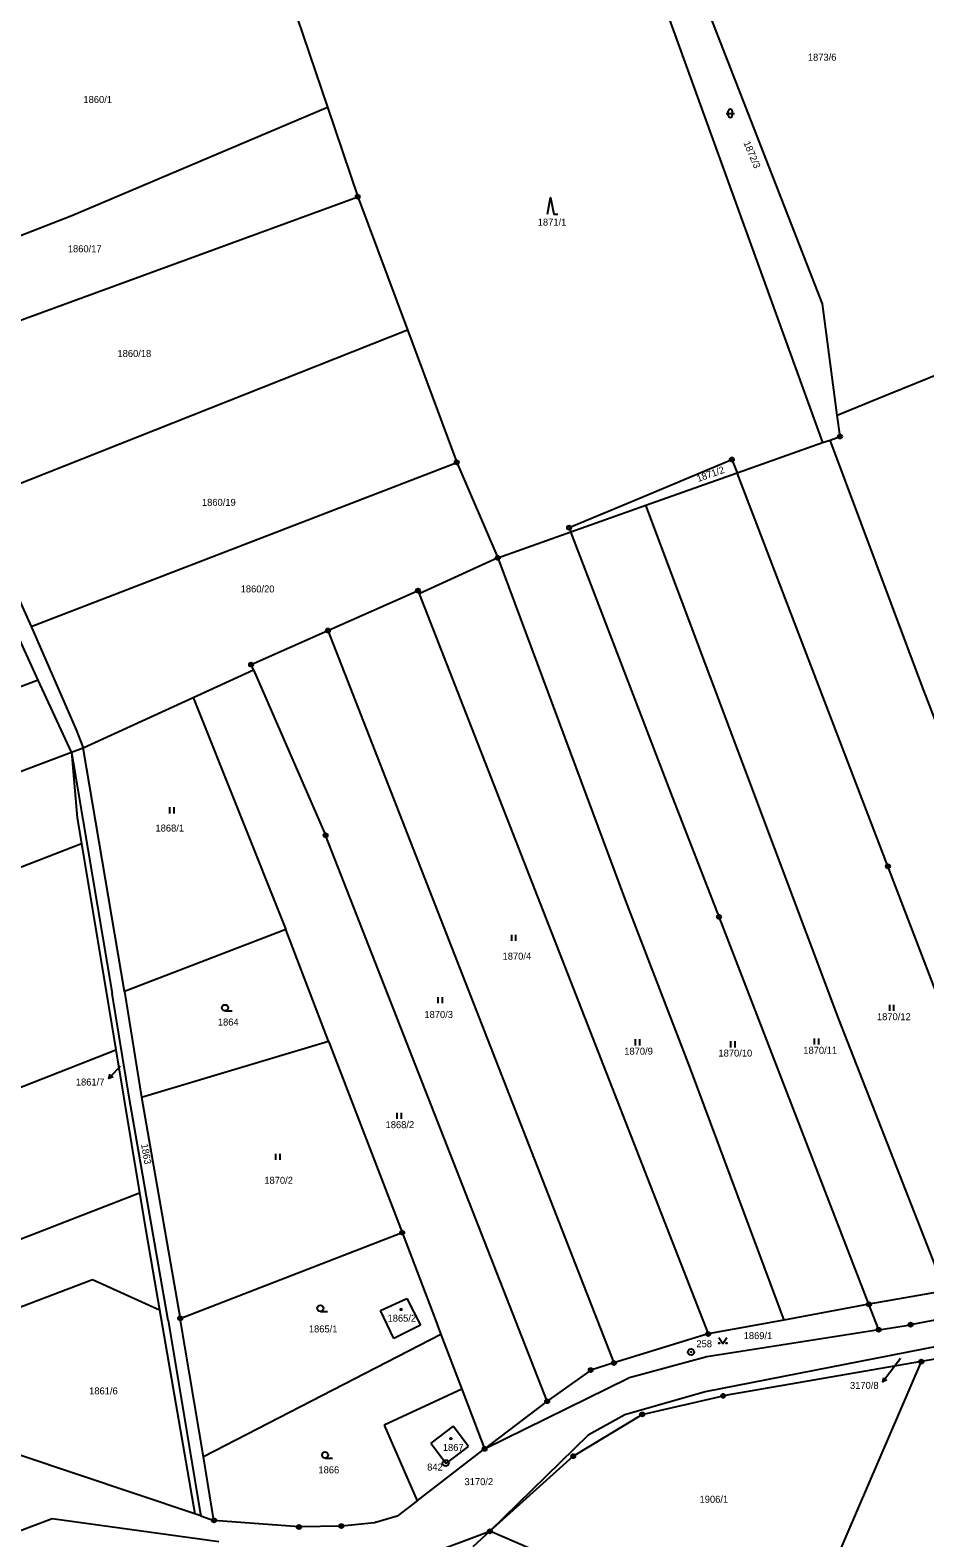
# Model space of a CAD drawing. Extents: x -736345 to -729997, y -1130177 to -1122501.
# Drawn here: x -732458 to -732240.5, y -1127413.6 to -1127046.9 of the extents above; entities that cross this region are included whole.
import ezdxf

# ---------------------------------------------------------------- set-up
doc = ezdxf.new("R2010")
doc.units = 0
for name, color, linetype in [('Vrstva 1', 7, 'Continuous'), ('Vrstva 16', 7, 'Continuous'), ('Vrstva 17', 7, 'Continuous'), ('Vrstva 18', 7, 'Continuous'), ('Vrstva 19', 7, 'Continuous'), ('Vrstva 25', 7, 'Continuous'), ('Vrstva 4', 7, 'Continuous')]:
    doc.layers.add(name, color=color, linetype=linetype)

msp = doc.modelspace()

# ---------------------------------------------------------------- linework, layer by layer
at = {"layer": 'Vrstva 1'}
for points in [[(-732308.06, -1127029.05), (-732265.33, -1127147.2)], [(-732265.39, -1127113.47), (-732295.72, -1127035.36)], [(-732394.66, -1127039.24), (-732385.73, -1127065.62)], [(-732447.87, -1127091.99), (-732385.73, -1127065.62)], [(-732385.73, -1127065.62), (-732378.36, -1127087.38)], [(-732483.48, -1127125.85), (-732378.36, -1127087.38)], [(-732378.36, -1127087.38), (-732366.3, -1127119.74)], [(-732489.13, -1127108.03), (-732447.87, -1127091.99)], [(-732261.78, -1127140.52), (-732265.39, -1127113.47)], [(-732471.51, -1127161.44), (-732366.3, -1127119.74)], [(-732366.3, -1127119.74), (-732354.29, -1127151.99)], [(-732251.86, -1127136.48), (-732227.5, -1127126.56)], [(-732261.78, -1127140.52), (-732251.86, -1127136.48)], [(-732261.09, -1127145.7), (-732261.78, -1127140.52)], [(-732286.14, -1127154.58), (-732265.33, -1127147.2)], [(-732265.33, -1127147.2), (-732263.53, -1127146.56)], [(-732263.53, -1127146.56), (-732261.09, -1127145.7)], [(-732241.09, -1127206.45), (-732263.53, -1127146.56)], [(-732309.06, -1127160.38), (-732287.39, -1127151.31)], [(-732287.39, -1127151.31), (-732286.14, -1127154.58)], [(-732457.75, -1127191.94), (-732354.29, -1127151.99)], [(-732354.29, -1127151.99), (-732344.31, -1127175.21)], [(-732308.28, -1127162.43), (-732286.14, -1127154.58)], [(-732249.44, -1127250.24), (-732286.14, -1127154.58)], [(-732326.97, -1127167.87), (-732309.06, -1127160.38)], [(-732326.57, -1127168.92), (-732308.28, -1127162.43)], [(-732261.41, -1127287.38), (-732308.28, -1127162.43)], [(-732344.31, -1127175.21), (-732326.57, -1127168.92)], [(-732326.97, -1127167.87), (-732326.57, -1127168.92)], [(-732302.22, -1127232.28), (-732326.57, -1127168.92)], [(-732466.92, -1127171.61), (-732457.75, -1127191.94)], [(-732344.31, -1127175.21), (-732363.4, -1127183.96)], [(-732344.31, -1127175.21), (-732313.25, -1127258.61)], [(-732385.62, -1127192.9), (-732363.7, -1127183.18)], [(-732363.7, -1127183.18), (-732363.4, -1127183.96)], [(-732363.4, -1127183.96), (-732293.15, -1127363.97)], [(-732457.75, -1127191.94), (-732446.82, -1127217.02)], [(-732456.06, -1127204.95), (-732461.81, -1127192.32)], [(-732404.3, -1127201.18), (-732385.62, -1127192.9)], [(-732385.62, -1127192.9), (-732316.1, -1127371.03)], [(-732418.37, -1127209.16), (-732403.74, -1127202.45)], [(-732403.74, -1127202.45), (-732404.3, -1127201.18)], [(-732403.74, -1127202.45), (-732386.19, -1127242.68)], [(-732456.06, -1127204.95), (-732576.58, -1127250.58)], [(-732448, -1127222.51), (-732456.06, -1127204.95)], [(-732191.26, -1127335.53), (-732241.09, -1127206.45)], [(-732445.14, -1127221.43), (-732418.37, -1127209.16)], [(-732418.37, -1127209.16), (-732395.84, -1127265.61)], [(-732446.82, -1127217.02), (-732445.14, -1127221.43)], [(-732448, -1127222.51), (-732445.14, -1127221.43)], [(-732435.09, -1127280.7), (-732445.14, -1127221.43)], [(-732482.89, -1127235.6), (-732448, -1127222.51)], [(-732448, -1127222.51), (-732447.59, -1127224.89)], [(-732448, -1127222.51), (-732446.57, -1127238.41)], [(-732447.59, -1127224.89), (-732438.04, -1127281.17)], [(-732290.52, -1127262.52), (-732302.22, -1127232.28)], [(-732446.57, -1127238.41), (-732445.53, -1127244.67)], [(-732332.31, -1127380.34), (-732386.19, -1127242.68)], [(-732659.38, -1127327.51), (-732445.53, -1127244.67)], [(-732445.53, -1127244.67), (-732437.18, -1127294.88)], [(-732211.83, -1127348.26), (-732249.44, -1127250.24)], [(-732313.25, -1127258.61), (-732297.52, -1127299.47)], [(-732254.07, -1127356.76), (-732290.52, -1127262.52)], [(-732395.84, -1127265.61), (-732435.09, -1127280.7)], [(-732385.46, -1127292.76), (-732395.84, -1127265.61)], [(-732433.89, -1127306.85), (-732438.04, -1127281.17)], [(-732435.09, -1127280.7), (-732430.94, -1127306.37)], [(-732235.52, -1127353.51), (-732261.41, -1127287.38)], [(-732430.94, -1127306.37), (-732385.46, -1127292.76)], [(-732385.46, -1127292.76), (-732367.56, -1127339.31)], [(-732504.54, -1127321.33), (-732437.18, -1127294.88)], [(-732437.18, -1127294.88), (-732431.4, -1127329.62)], [(-732297.52, -1127299.47), (-732274.75, -1127360.58)], [(-732424.5, -1127360.68), (-732433.89, -1127306.85)], [(-732430.94, -1127306.37), (-732421.53, -1127360.19)], [(-732492.44, -1127353.31), (-732431.4, -1127329.62)], [(-732431.4, -1127329.62), (-732429.88, -1127338.78)], [(-732429.88, -1127338.78), (-732426.55, -1127358.08)], [(-732421.53, -1127360.19), (-732367.56, -1127339.31)], [(-732367.56, -1127339.31), (-732359.63, -1127360.11)], [(-732512, -1127376.96), (-732442.85, -1127350.74)], [(-732442.85, -1127350.74), (-732426.55, -1127358.08)], [(-732235.52, -1127353.51), (-732254.07, -1127356.76)], [(-732372.8, -1127358.3), (-732366.46, -1127355.31)], [(-732366.46, -1127355.31), (-732363.1, -1127361.83)], [(-732254.07, -1127356.76), (-732274.75, -1127360.58)], [(-732251.68, -1127362.94), (-732254.07, -1127356.76)], [(-732209.21, -1127355.09), (-732243.93, -1127361.72)], [(-732426.55, -1127358.08), (-732417.97, -1127407.75)], [(-732424.5, -1127360.68), (-732416.77, -1127406.84)], [(-732415.9, -1127393.87), (-732421.53, -1127360.19)], [(-732369.59, -1127365.04), (-732372.8, -1127358.3)], [(-732359.63, -1127360.11), (-732358.12, -1127364.08)], [(-732274.75, -1127360.58), (-732293.15, -1127363.97)], [(-732358.12, -1127364.08), (-732415.9, -1127393.87)], [(-732363.1, -1127361.83), (-732369.59, -1127365.04)], [(-732358.12, -1127364.08), (-732353.04, -1127377.43)], [(-732293.15, -1127363.97), (-732316.1, -1127371.03)], [(-732251.68, -1127362.94), (-732293.44, -1127369.52)], [(-732251.68, -1127362.94), (-732243.93, -1127361.72)], [(-732229.7, -1127365.45), (-732293.91, -1127378.05)], [(-732316.1, -1127371.03), (-732321.71, -1127372.75)], [(-732293.44, -1127369.52), (-732312.61, -1127374.71)], [(-732241.33, -1127370.69), (-732289.5, -1127379.01)], [(-732241.33, -1127370.69), (-732272.48, -1127442.97)], [(-732231.15, -1127368.93), (-732241.33, -1127370.69)], [(-732347.52, -1127391.92), (-732312.61, -1127374.71)], [(-732321.71, -1127372.75), (-732332.31, -1127380.34)], [(-732353.04, -1127377.43), (-732371.9, -1127386.16)], [(-732353.04, -1127377.43), (-732347.52, -1127391.92)], [(-732293.91, -1127378.05), (-732313.38, -1127383.66)], [(-732309.19, -1127383.54), (-732289.5, -1127379.01)], [(-732332.31, -1127380.34), (-732347.52, -1127391.92)], [(-732371.9, -1127386.16), (-732363.92, -1127404.54)], [(-732325.96, -1127393.69), (-732309.19, -1127383.54)], [(-732313.38, -1127383.66), (-732322.37, -1127388.59)], [(-732322.37, -1127388.59), (-732346.24, -1127411.96)], [(-732417.97, -1127407.75), (-732460.79, -1127393.38)], [(-732363.92, -1127404.54), (-732347.52, -1127391.92)], [(-732346.24, -1127411.96), (-732325.96, -1127393.69)], [(-732413.32, -1127409.31), (-732415.9, -1127393.87)], [(-732363.92, -1127404.54), (-732368.74, -1127408.25)], [(-732416.54, -1127408.23), (-732417.97, -1127407.75)], [(-732416.77, -1127406.84), (-732416.54, -1127408.23)], [(-732416.54, -1127408.23), (-732413.32, -1127409.31)], [(-732368.74, -1127408.25), (-732374.32, -1127409.94)], [(-732464.29, -1127413.2), (-732452.7, -1127408.84)], [(-732452.7, -1127408.84), (-732412.15, -1127414.48)], [(-732392.64, -1127410.91), (-732413.32, -1127409.31)], [(-732382.34, -1127410.69), (-732392.64, -1127410.91)], [(-732374.32, -1127409.94), (-732382.34, -1127410.69)], [(-732362.06, -1127417.84), (-732346.24, -1127411.96)], [(-732346.24, -1127411.96), (-732350.38, -1127415.75)], [(-732306.69, -1127429.01), (-732346.24, -1127411.96)]]:
    msp.add_lwpolyline(points, dxfattribs=at)
at = {"layer": 'Vrstva 16'}
for points in [[(-732436.12, -1127298.93), (-732436.84, -1127299.68)], [(-732246.41, -1127369.97), (-732248.87, -1127373.23)]]:
    msp.add_lwpolyline(points, dxfattribs=at)
at = {"layer": 'Vrstva 25'}
for points in [[(-732288.78, -1127067.12), (-732286.78, -1127067.12)], [(-732288.28, -1127067.62), (-732288.28, -1127066.62)], [(-732287.28, -1127066.62), (-732287.28, -1127067.62)], [(-732332.21, -1127091.62), (-732331.46, -1127087.62), (-732330.71, -1127091.62), (-732329.71, -1127091.62)], [(-732424.047, -1127237.375), (-732424.047, -1127235.875)], [(-732423.013, -1127237.375), (-732423.013, -1127235.875)], [(-732340.927, -1127268.375), (-732340.927, -1127266.875)], [(-732339.893, -1127268.375), (-732339.893, -1127266.875)], [(-732358.827, -1127283.545), (-732358.827, -1127282.045)], [(-732357.793, -1127283.545), (-732357.793, -1127282.045)], [(-732410.65, -1127285.4), (-732408.9, -1127285.4)], [(-732249.017, -1127285.425), (-732249.017, -1127283.925)], [(-732247.983, -1127285.425), (-732247.983, -1127283.925)], [(-732310.837, -1127293.815), (-732310.837, -1127292.315)], [(-732309.803, -1127293.815), (-732309.803, -1127292.315)], [(-732287.607, -1127294.275), (-732287.607, -1127292.775)], [(-732286.573, -1127294.275), (-732286.573, -1127292.775)], [(-732267.297, -1127293.595), (-732267.297, -1127292.095)], [(-732266.263, -1127293.595), (-732266.263, -1127292.095)], [(-732436.84, -1127299.68), (-732438.916, -1127301.845)], [(-732437.863, -1127301.469), (-732438.916, -1127301.845), (-732438.585, -1127300.777)], [(-732368.777, -1127311.685), (-732368.777, -1127310.185)], [(-732367.743, -1127311.685), (-732367.743, -1127310.185)], [(-732398.277, -1127321.645), (-732398.277, -1127320.145)], [(-732397.243, -1127321.645), (-732397.243, -1127320.145)], [(-732387.46, -1127358.47), (-732385.71, -1127358.47)], [(-732290.59, -1127364.83), (-732289.59, -1127366.33), (-732288.59, -1127364.83)], [(-732248.87, -1127373.23), (-732250.675, -1127375.625)], [(-732249.674, -1127375.128), (-732250.675, -1127375.625), (-732250.472, -1127374.526)], [(-732386.29, -1127394.17), (-732384.54, -1127394.17)]]:
    msp.add_lwpolyline(points, dxfattribs=at)
for centre, radius in [((-732378.36, -1127087.38), 0.5), ((-732378.36, -1127087.38), 0.032), ((-732261.09, -1127145.7), 0.5), ((-732261.09, -1127145.7), 0.032), ((-732354.29, -1127151.99), 0.5), ((-732287.39, -1127151.31), 0.5), ((-732287.39, -1127151.31), 0.032), ((-732354.29, -1127151.99), 0.032), ((-732326.97, -1127167.87), 0.5), ((-732326.97, -1127167.87), 0.032), ((-732344.31, -1127175.21), 0.5), ((-732344.31, -1127175.21), 0.032), ((-732363.7, -1127183.18), 0.5), ((-732363.7, -1127183.18), 0.032), ((-732385.62, -1127192.9), 0.5), ((-732385.62, -1127192.9), 0.032), ((-732404.3, -1127201.18), 0.5), ((-732404.3, -1127201.18), 0.032), ((-732386.19, -1127242.68), 0.5), ((-732386.19, -1127242.68), 0.032), ((-732249.44, -1127250.24), 0.5), ((-732249.44, -1127250.24), 0.032), ((-732290.52, -1127262.52), 0.5), ((-732290.52, -1127262.52), 0.032), ((-732410.65, -1127284.65), 0.75), ((-732367.56, -1127339.31), 0.5), ((-732367.56, -1127339.31), 0.032), ((-732387.46, -1127357.72), 0.75), ((-732254.07, -1127356.76), 0.5), ((-732254.07, -1127356.76), 0.032), ((-732421.53, -1127360.19), 0.5), ((-732421.53, -1127360.19), 0.031), ((-732367.82, -1127358.02), 0.175), ((-732293.15, -1127363.97), 0.5), ((-732293.15, -1127363.97), 0.032), ((-732251.68, -1127362.94), 0.5), ((-732251.68, -1127362.94), 0.032), ((-732243.93, -1127361.72), 0.5), ((-732243.93, -1127361.72), 0.032), ((-732297.31, -1127368.37), 0.75), ((-732290.49, -1127366.23), 0.1), ((-732288.69, -1127366.23), 0.1), ((-732316.1, -1127371.03), 0.5), ((-732316.1, -1127371.03), 0.032), ((-732297.31, -1127368.37), 0.032), ((-732241.33, -1127370.69), 0.5), ((-732241.33, -1127370.69), 0.032), ((-732321.71, -1127372.75), 0.5), ((-732321.71, -1127372.75), 0.032), ((-732289.5, -1127379.01), 0.5), ((-732289.5, -1127379.01), 0.032), ((-732332.31, -1127380.34), 0.5), ((-732332.31, -1127380.34), 0.032), ((-732309.19, -1127383.54), 0.5), ((-732309.19, -1127383.54), 0.032), ((-732355.73, -1127389.42), 0.175), ((-732386.29, -1127393.42), 0.75), ((-732347.52, -1127391.92), 0.5), ((-732347.52, -1127391.92), 0.032), ((-732325.96, -1127393.69), 0.5), ((-732325.96, -1127393.69), 0.032), ((-732356.97, -1127395.39), 0.75), ((-732356.97, -1127395.39), 0.032), ((-732413.32, -1127409.31), 0.5), ((-732413.32, -1127409.31), 0.032), ((-732392.64, -1127410.91), 0.5), ((-732392.64, -1127410.91), 0.032), ((-732382.34, -1127410.69), 0.5), ((-732382.34, -1127410.69), 0.032), ((-732346.24, -1127411.96), 0.5), ((-732346.24, -1127411.96), 0.032)]:
    msp.add_circle(centre, radius, dxfattribs=at)
for centre, start, end in [((-732287.78, -1127066.62), 0.10099, 180.00143), ((-732287.78, -1127067.62), 180.10243, 0.00286)]:
    msp.add_arc(centre, 0.5, start, end, dxfattribs=at)
at = {"layer": 'Vrstva 4'}
for points in [[(-732355.17, -1127386.37), (-732360.63, -1127390.55)], [(-732351.4, -1127391.3), (-732355.17, -1127386.37)], [(-732360.63, -1127390.55), (-732356.89, -1127395.51)], [(-732356.89, -1127395.51), (-732351.4, -1127391.3)]]:
    msp.add_lwpolyline(points, dxfattribs=at)

# ---------------------------------------------------------------- texts
at = {"layer": 'Vrstva 16'}
for s, p in [('1861/7', (-732446.917, -1127303.55)), ('3170/8', (-732258.667, -1127377.33))]:
    msp.add_text(s, height=1.7, dxfattribs=at).set_placement(p)
at = {"layer": 'Vrstva 17'}
for s, p in [('258', (-732296.02, -1127367.2)), ('842', (-732361.48, -1127397.19))]:
    msp.add_text(s, height=1.7, dxfattribs=at).set_placement(p)
at = {"layer": 'Vrstva 18'}
for s, height, p in [('1873/6', 1.7, (-732268.92, -1127054.31)), ('1860/1', 1.7, (-732445.07, -1127064.59)), ('1871/1', 1.7, (-732334.598, -1127094.42)), ('1860/17', 1.7, (-732448.86, -1127100.9)), ('1860/18', 1.7, (-732436.79, -1127126.36)), ('1860/19', 1.7, (-732416.25, -1127162.57)), ('1860/20', 1.7, (-732406.83, -1127183.63)), ('1868/1', 1.7, (-732427.55, -1127241.78)), ('1870/4', 1.7, (-732343.15, -1127272.94)), ('1864', 1.7, (-732412.38, -1127288.96)), ('1870/3', 1.7, (-732362.16, -1127287.13)), ('1870/12', 1.7, (-732252.11, -1127287.66)), ('1870/9', 1.7, (-732313.56, -1127296.05)), ('1870/10', 1.7, (-732290.66, -1127296.51)), ('1870/11', 1.7, (-732270.02, -1127295.83)), ('1861/7', 0.1, (-732435.92, -1127298.73)), ('1868/2', 1.7, (-732371.6, -1127313.92)), ('1870/2', 1.7, (-732401.08, -1127327.45)), ('1865/1', 1.7, (-732390.25, -1127363.6)), ('1869/1', 1.7, (-732284.52, -1127365.22)), ('3170/8', 0.1, (-732246.21, -1127369.77)), ('1861/6', 1.7, (-732443.68, -1127378.67)), ('1866', 1.7, (-732387.93, -1127397.87)), ('3170/2', 1.7, (-732352.4, -1127400.74)), ('1906/1', 1.7, (-732295.25, -1127405.02))]:
    msp.add_text(s, height=height, dxfattribs=at).set_placement(p)
for s, rotation, p in [('1872/3', 293.10233, (-732284.618, -1127074.295)), ('1871/2', 19.30015, (-732295.603, -1127156.784)), ('1863', 280.00223, (-732431.059, -1127317.862))]:
    msp.add_text(s, height=1.7, rotation=rotation, dxfattribs=at).set_placement(p)
at = {"layer": 'Vrstva 19'}
for s, p in [('1865/2', (-732371.12, -1127360.98)), ('1867', (-732357.68, -1127392.41))]:
    msp.add_text(s, height=1.7, dxfattribs=at).set_placement(p)

doc.saveas('drawing.dxf')
